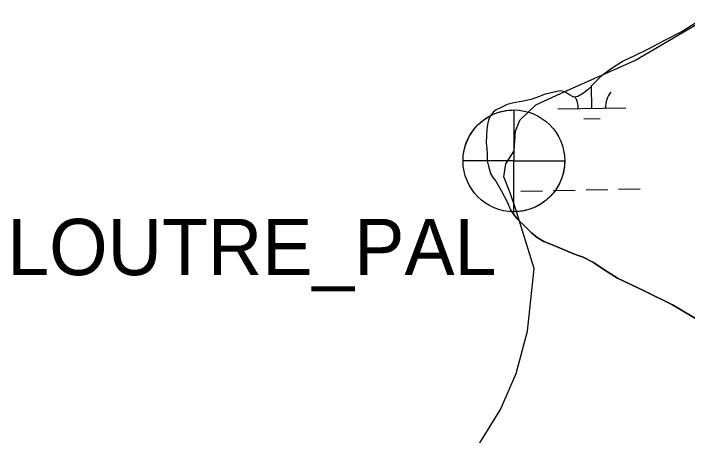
# Model space of a CAD drawing. Extents: x 3957609 to 3995875, y 234277 to 260273.
# Drawn here: x 3972941 to 3973935, y 245780 to 246402 of the extents above; entities that cross this region are included whole.
import ezdxf

# ---------------------------------------------------------------- set-up
doc = ezdxf.new("R2010")
doc.units = 0
for name, color, linetype in [('V-RIVR-EDGE', 7, 'Continuous'), ('V-RIVR-GAGE', 7, 'Continuous'), ('V-RIVR-GAGE-IDEN', 7, 'Continuous'), ('V-TOPO-SHOR', 7, 'Continuous'), ('V-WETL-SWMP', 7, 'Continuous')]:
    doc.layers.add(name, color=color, linetype=linetype)

msp = doc.modelspace()

# ---------------------------------------------------------------- linework, layer by layer
at = {"layer": 'V-RIVR-EDGE'}
for points in [[(3973673.788, 246137.803), (3973664.319, 246161.474), (3973667.16, 246180.412), (3973679.469, 246199.349), (3973681.363, 246228.702), (3973687.991, 246244.798), (3973711.663, 246267.523), (3973753.325, 246286.46), (3973857.48, 246332.857), (3973973.944, 246401.031)], [(3973602.787, 245726.972), (3973659.476, 245818.364), (3973682.543, 245871.088), (3973699.019, 245933.698), (3973708.905, 246025.965), (3973682.543, 246111.642), (3973673.893, 246137.798)]]:
    msp.add_lwpolyline(points, dxfattribs=at)
at = {"layer": 'V-RIVR-GAGE'}
for points in [[(3973679.116, 246259.832), (3973679.116, 246184.832), (3973604.116, 246184.832), (3973604.146, 246186.936), (3973604.262, 246189.509), (3973604.509, 246192.5), (3973604.873, 246195.458), (3973605.322, 246198.228), (3973605.925, 246201.207), (3973606.551, 246203.788), (3973607.213, 246206.161), (3973607.972, 246208.57), (3973608.942, 246211.304), (3973609.873, 246213.649), (3973610.878, 246215.954), (3973612.074, 246218.453), (3973613.503, 246221.162), (3973614.85, 246223.495), (3973616.247, 246225.728), (3973618.65, 246229.203), (3973620.345, 246231.425), (3973622.566, 246234.098), (3973624.71, 246236.456), (3973626.548, 246238.325), (3973629.315, 246240.911), (3973631.654, 246242.904), (3973634.111, 246244.828), (3973637.223, 246247.04), (3973639.599, 246248.577), (3973642.186, 246250.11), (3973645.161, 246251.706), (3973647.799, 246252.981), (3973650.39, 246254.113), (3973654.021, 246255.509), (3973657.262, 246256.578), (3973660.436, 246257.469), (3973663.69, 246258.228), (3973667.09, 246258.862), (3973671.142, 246259.407), (3973674.131, 246259.666), (3973676.677, 246259.792)], [(3973679.116, 246109.832), (3973679.116, 246184.832), (3973754.116, 246184.832), (3973754.069, 246182.177), (3973753.89, 246179.017), (3973753.644, 246176.425), (3973753.303, 246173.822), (3973752.772, 246170.695), (3973752.132, 246167.696), (3973751.272, 246164.375), (3973750.629, 246162.229), (3973749.663, 246159.375), (3973748.542, 246156.46), (3973747.448, 246153.916), (3973746.264, 246151.424), (3973744.987, 246148.971), (3973743.646, 246146.611), (3973742.009, 246143.973), (3973740.513, 246141.757), (3973738.396, 246138.888), (3973736.26, 246136.256), (3973733.635, 246133.328), (3973731.345, 246131.007), (3973728.861, 246128.703), (3973726.682, 246126.844), (3973725.042, 246125.538), (3973722.391, 246123.576), (3973720.48, 246122.27), (3973717.964, 246120.677), (3973715.304, 246119.14), (3973712.587, 246117.715), (3973710.466, 246116.699), (3973708.197, 246115.7), (3973705.583, 246114.657), (3973702.874, 246113.694), (3973699.601, 246112.684), (3973696.442, 246111.861), (3973694.013, 246111.326), (3973691.258, 246110.821), (3973688.872, 246110.469), (3973686.084, 246110.156), (3973683.888, 246109.984), (3973681.318, 246109.864)]]:
    msp.add_lwpolyline(points, close=True, dxfattribs=at)
msp.add_circle((3973679.116, 246184.832), 75, dxfattribs=at)
at = {"layer": 'V-TOPO-SHOR'}
msp.add_lwpolyline([(3974309.37, 245755.665), (3974238.003, 245787.419), (3974147.92, 245833.874), (3974098.968, 245860.338), (3974060.707, 245885.717), (3974013.632, 245913.085), (3973913.032, 245972.413), (3973871.599, 245993.028), (3973832.003, 246012.064), (3973810.481, 246025.565), (3973796.655, 246034.918), (3973781.561, 246042.584), (3973771.067, 246046.461), (3973732.208, 246062.693), (3973723.414, 246066.078), (3973713.258, 246071.813), (3973704.98, 246078.604), (3973697.949, 246085.842), (3973683.726, 246100.012), (3973674.016, 246112.802)], dxfattribs=at)
at = {"layer": 'V-WETL-SWMP'}
for p, q in [((3973794.219, 246262.26), (3973793.625, 246294.926)), ((3973744.227, 246261.351), (3973844.21, 246263.169)), ((3973782.501, 246246.613), (3973806.497, 246247.049)), ((3973689.575, 246140.266), (3973721.57, 246140.848)), ((3973737.567, 246141.139), (3973769.562, 246141.72)), ((3973785.559, 246142.011), (3973817.554, 246142.593)), ((3973833.551, 246142.884), (3973865.546, 246143.466))]:
    msp.add_line(p, q, dxfattribs=at)
msp.add_lwpolyline([(3973969.81, 246402.113), (3973927.57, 246375.598), (3973900.243, 246361.888), (3973876.34, 246349.214), (3973857.919, 246340.335), (3973840.43, 246331.598), (3973827.137, 246323.575), (3973817.112, 246316.435), (3973807.395, 246309.135), (3973797.639, 246299.2), (3973789.451, 246290.483), (3973781.769, 246284.549), (3973773.485, 246279.864), (3973767.58, 246278.864), (3973760.195, 246282.692), (3973754.359, 246286.497), (3973748.335, 246287.98), (3973742.434, 246287.291), (3973723.609, 246282.603), (3973714.718, 246278.857), (3973704.278, 246275.133), (3973690.443, 246272.544), (3973679.248, 246270.226), (3973669.136, 246267.738), (3973659.455, 246262.917), (3973653.215, 246260.218), (3973648.664, 246256.408), (3973644.394, 246250.58), (3973641.675, 246244.883), (3973640.341, 246238.392), (3973639.146, 246230.813), (3973638.555, 246222.141), (3973638.247, 246211.604), (3973639.212, 246203.374), (3973639.864, 246194.838), (3973639.874, 246184.917), (3973641.462, 246176.833), (3973644.566, 246166.401), (3973648.045, 246160.46), (3973652.302, 246154.663), (3973660.322, 246141.214), (3973669.673, 246123.251), (3973674.017, 246112.802), (3973683.727, 246100.011), (3973697.949, 246085.842), (3973704.98, 246078.603), (3973713.259, 246071.812), (3973723.415, 246066.079), (3973732.209, 246062.693), (3973771.068, 246046.46), (3973781.562, 246042.584), (3973796.654, 246034.918), (3973810.481, 246025.564), (3973832.004, 246012.065), (3973871.599, 245993.028), (3973913.032, 245972.413), (3974013.632, 245913.085)], dxfattribs=at)
for centre, start, end in [((3973849.444, 246263.739), 140.269876, 181.813534), ((3973738.976, 246261.73), 0.269879, 29.720064)]:
    msp.add_arc(centre, 35.246, start, end, dxfattribs=at)

# ---------------------------------------------------------------- texts
at = {"layer": 'V-RIVR-GAGE-IDEN'}
msp.add_text('LOUTRE_PAL', height=83, dxfattribs=at).set_placement((3972931.773, 246016.273))

doc.saveas('drawing.dxf')
